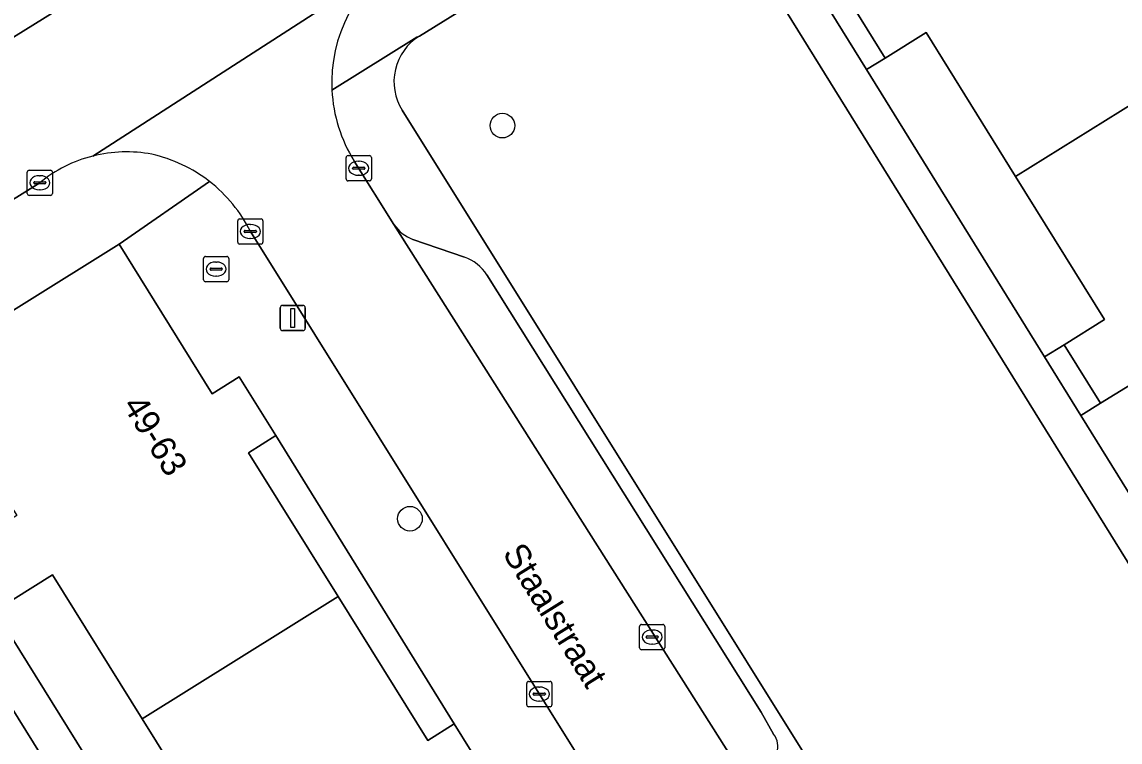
# Model space of a CAD drawing. Extents: x 160030 to 160839, y 385325 to 386450.
# Drawn here: x 160214.47 to 160258.04, y 386174.35 to 386202.91 of the extents above; entities that cross this region are included whole.
import ezdxf

# ---------------------------------------------------------------- set-up
doc = ezdxf.new("R2010")
doc.units = 0
for name, color, linetype in [('IMGEO_Boom', 7, 'Continuous'), ('IMGEO_Brandkraan', 7, 'Continuous'), ('IMGEO_Erf', 7, 'Continuous'), ('IMGEO_Groenvoorziening', 7, 'Continuous'), ('IMGEO_Haag', 7, 'Continuous'), ('IMGEO_Kolk', 7, 'Continuous'), ('IMGEO_Lichtmast', 7, 'Continuous'), ('IMGEO_Openbare_ruimte_label', 7, 'Continuous'), ('IMGEO_Pand', 7, 'Continuous'), ('IMGEO_Pand_nummerreeks', 7, 'Continuous'), ('IMGEO_Parkeervlak_open', 7, 'Continuous'), ('IMGEO_Rijbaan_lokaal_open', 7, 'Continuous'), ('IMGEO_Voetpad_op_trap', 7, 'Continuous'), ('IMGEO_Voetpad_open', 7, 'Continuous')]:
    doc.layers.add(name, color=color, linetype=linetype)

msp = doc.modelspace()

# ---------------------------------------------------------------- linework, layer by layer
at = {"layer": 'IMGEO_Boom'}
for centre in [(160233.538, 386198.796), (160229.868, 386183.205)]:
    msp.add_circle(centre, 0.489, dxfattribs=at)
at = {"layer": 'IMGEO_Brandkraan'}
for p, q in [((160221.677, 386192.68), (160221.677, 386193.532)), ((160221.752, 386193.606), (160222.604, 386193.606)), ((160222.165, 386193.386), (160222.19, 386193.386)), ((160222.678, 386193.532), (160222.678, 386192.68)), ((160221.936, 386193.1), (160221.936, 386193.112)), ((160222.374, 386193.063), (160221.976, 386193.063)), ((160221.979, 386193.149), (160222.377, 386193.149)), ((160222.42, 386193.112), (160222.42, 386193.1)), ((160222.604, 386192.606), (160221.752, 386192.606)), ((160222.188, 386192.826), (160222.163, 386192.826))]:
    msp.add_line(p, q, dxfattribs=at)
for points in [[(160221.677, 386192.68), (160221.677, 386193.532)], [(160221.752, 386193.606), (160222.604, 386193.606)], [(160222.678, 386193.532), (160222.678, 386192.68)], [(160222.604, 386192.606), (160221.752, 386192.606)]]:
    msp.add_lwpolyline(points, dxfattribs=at)
for centre, radius, start, end in [((160221.754, 386193.53), 0.0765, 91.552, 178.448), ((160221.754, 386193.53), 0.0765, 91.552, 178.448), ((160222.602, 386193.53), 0.0765, 1.552, 88.448), ((160222.602, 386193.53), 0.0765, 1.552, 88.448), ((160221.976, 386193.109), 0.0403, 85.8775, 175.7526), ((160221.973, 386193.099), 0.0366, 178.938, 274.7102), ((160222.377, 386193.106), 0.043, 264.8664, 352.4533), ((160222.381, 386193.111), 0.0386, 1.7309, 96.639), ((160221.754, 386192.682), 0.0765, 181.552, 268.448), ((160221.754, 386192.682), 0.0765, 181.552, 268.448), ((160222.602, 386192.682), 0.0765, 271.552, 358.448), ((160222.602, 386192.682), 0.0765, 271.552, 358.448)]:
    msp.add_arc(centre, radius, start, end, dxfattribs=at)
for centre, major_axis, ratio, start_param, end_param in [((160222.164, 386193.106), (-0.387, 0.002), 0.722429, 4.712389, 7.853982), ((160222.189, 386193.106), (-0.39, 0.002), 0.717154, 1.570796, 4.712389)]:
    msp.add_ellipse(centre, major_axis=major_axis, ratio=ratio, start_param=start_param, end_param=end_param, dxfattribs=at)
at = {"layer": 'IMGEO_Erf'}
msp.add_lwpolyline([(160224.547, 386186.501), (160223.463, 386185.825), (160227.019, 386180.119), (160230.576, 386174.412), (160231.623, 386175.064)], close=True, dxfattribs=at)
at = {"layer": 'IMGEO_Groenvoorziening'}
for points in [[(160267.49, 386143.85), (160277.737, 386150.227), (160241.195, 386209.143), (160230.241, 386202.349)], [(160229.559, 386199.407), (160263.75, 386144.719)]]:
    msp.add_lwpolyline(points, dxfattribs=at)
for points in [[(160253.899, 386196.785), (160250.352, 386202.489), (160248.725, 386201.477), (160247.986, 386201.019), (160255.053, 386189.624), (160255.83, 386190.106), (160257.432, 386191.102)], [(160258.837, 386188.755), (160257.275, 386187.783), (160256.495, 386187.299), (160263.593, 386175.853), (160264.411, 386176.36), (160265.949, 386177.316), (160262.387, 386183.044)], [(160232.178, 386121.961), (160243.248, 386128.789), (160206.634, 386187.626), (160195.701, 386180.824), (160195.246, 386178.088), (160229.573, 386122.535)], [(160219.241, 386175.271), (160215.685, 386180.978), (160214.127, 386180.007), (160213.402, 386179.555), (160220.502, 386168.157), (160221.264, 386168.632), (160222.787, 386169.581)]]:
    msp.add_lwpolyline(points, close=True, dxfattribs=at)
msp.add_arc((160231.365, 386200.538), 2.131, 121.8308, 212.0662, dxfattribs=at)
at = {"layer": 'IMGEO_Haag'}
for points in [[(160248.725, 386201.477), (160247.986, 386201.019), (160255.053, 386189.624), (160255.83, 386190.106), (160257.432, 386191.102), (160253.899, 386196.785), (160250.352, 386202.489)], [(160257.275, 386187.783), (160256.495, 386187.299), (160263.593, 386175.853), (160264.411, 386176.36), (160265.949, 386177.316), (160262.387, 386183.044), (160258.837, 386188.755)], [(160219.241, 386175.271), (160215.685, 386180.978), (160214.127, 386180.007), (160213.402, 386179.555), (160220.502, 386168.157), (160221.264, 386168.632), (160222.787, 386169.581)]]:
    msp.add_lwpolyline(points, close=True, dxfattribs=at)
at = {"layer": 'IMGEO_Kolk'}
for p, q in [((160227.336, 386196.68), (160227.336, 386197.532)), ((160227.411, 386197.606), (160228.263, 386197.606)), ((160227.824, 386197.386), (160227.849, 386197.386)), ((160228.337, 386197.532), (160228.337, 386196.68)), ((160214.682, 386196.103), (160214.682, 386196.955)), ((160214.757, 386197.029), (160215.609, 386197.029)), ((160215.17, 386196.809), (160215.195, 386196.809)), ((160215.683, 386196.955), (160215.683, 386196.103)), ((160227.595, 386197.1), (160227.595, 386197.112)), ((160228.033, 386197.063), (160227.635, 386197.063)), ((160227.638, 386197.149), (160228.036, 386197.149)), ((160227.847, 386196.826), (160227.822, 386196.826)), ((160228.079, 386197.112), (160228.079, 386197.1)), ((160214.941, 386196.523), (160214.941, 386196.535)), ((160215.379, 386196.486), (160214.981, 386196.486)), ((160214.984, 386196.572), (160215.382, 386196.572)), ((160215.425, 386196.535), (160215.425, 386196.523)), ((160228.263, 386196.606), (160227.411, 386196.606)), ((160215.609, 386196.029), (160214.757, 386196.029)), ((160215.193, 386196.249), (160215.168, 386196.249)), ((160223.109, 386195.098), (160223.961, 386195.098)), ((160223.034, 386194.172), (160223.034, 386195.024)), ((160223.336, 386194.641), (160223.734, 386194.641)), ((160223.522, 386194.878), (160223.547, 386194.878)), ((160224.035, 386195.024), (160224.035, 386194.172)), ((160223.293, 386194.592), (160223.293, 386194.604)), ((160223.731, 386194.555), (160223.333, 386194.555)), ((160223.545, 386194.318), (160223.52, 386194.318)), ((160223.777, 386194.604), (160223.777, 386194.592)), ((160223.961, 386194.098), (160223.109, 386194.098)), ((160239.055, 386179.011), (160239.907, 386179.011)), ((160238.98, 386178.085), (160238.98, 386178.937)), ((160239.239, 386178.505), (160239.239, 386178.517)), ((160239.282, 386178.554), (160239.68, 386178.554)), ((160239.468, 386178.791), (160239.493, 386178.791)), ((160239.723, 386178.517), (160239.723, 386178.505)), ((160239.981, 386178.937), (160239.981, 386178.085)), ((160239.677, 386178.468), (160239.279, 386178.468)), ((160239.491, 386178.231), (160239.466, 386178.231)), ((160239.907, 386178.011), (160239.055, 386178.011)), ((160234.5, 386175.823), (160234.5, 386176.675)), ((160234.575, 386176.749), (160235.427, 386176.749)), ((160234.988, 386176.529), (160235.013, 386176.529)), ((160235.501, 386176.675), (160235.501, 386175.823)), ((160234.759, 386176.243), (160234.759, 386176.255)), ((160235.197, 386176.206), (160234.799, 386176.206)), ((160234.802, 386176.292), (160235.2, 386176.292)), ((160235.011, 386175.969), (160234.986, 386175.969)), ((160235.243, 386176.255), (160235.243, 386176.243)), ((160235.427, 386175.749), (160234.575, 386175.749))]:
    msp.add_line(p, q, dxfattribs=at)
for points in [[(160227.336, 386196.68), (160227.336, 386197.532)], [(160227.411, 386197.606), (160228.263, 386197.606)], [(160228.337, 386197.532), (160228.337, 386196.68)], [(160214.682, 386196.103), (160214.682, 386196.955)], [(160214.757, 386197.029), (160215.609, 386197.029)], [(160215.683, 386196.955), (160215.683, 386196.103)], [(160228.263, 386196.606), (160227.411, 386196.606)], [(160215.609, 386196.029), (160214.757, 386196.029)], [(160223.109, 386195.098), (160223.961, 386195.098)], [(160223.034, 386194.172), (160223.034, 386195.024)], [(160224.035, 386195.024), (160224.035, 386194.172)], [(160223.961, 386194.098), (160223.109, 386194.098)], [(160239.055, 386179.011), (160239.907, 386179.011)], [(160238.98, 386178.085), (160238.98, 386178.937)], [(160239.981, 386178.937), (160239.981, 386178.085)], [(160239.907, 386178.011), (160239.055, 386178.011)], [(160234.5, 386175.823), (160234.5, 386176.675)], [(160234.575, 386176.749), (160235.427, 386176.749)], [(160235.501, 386176.675), (160235.501, 386175.823)], [(160235.427, 386175.749), (160234.575, 386175.749)]]:
    msp.add_lwpolyline(points, dxfattribs=at)
for centre, radius, start, end in [((160227.413, 386197.53), 0.0765, 91.552, 178.448), ((160227.413, 386197.53), 0.0765, 91.552, 178.448), ((160228.261, 386197.53), 0.0765, 1.552, 88.448), ((160228.261, 386197.53), 0.0765, 1.552, 88.448), ((160214.759, 386196.953), 0.0765, 91.552, 178.448), ((160214.759, 386196.953), 0.0765, 91.552, 178.448), ((160215.607, 386196.953), 0.0765, 1.552, 88.448), ((160215.607, 386196.953), 0.0765, 1.552, 88.448), ((160227.635, 386197.109), 0.0403, 85.8775, 175.7526), ((160227.632, 386197.099), 0.0366, 178.938, 274.7102), ((160228.036, 386197.106), 0.043, 264.8664, 352.4533), ((160228.04, 386197.111), 0.0386, 1.7309, 96.639), ((160214.981, 386196.532), 0.0403, 85.8775, 175.7526), ((160214.978, 386196.522), 0.0366, 178.938, 274.7102), ((160215.382, 386196.529), 0.043, 264.8664, 352.4533), ((160215.386, 386196.534), 0.0386, 1.7309, 96.639), ((160227.413, 386196.682), 0.0765, 181.552, 268.448), ((160227.413, 386196.682), 0.0765, 181.552, 268.448), ((160228.261, 386196.682), 0.0765, 271.552, 358.448), ((160228.261, 386196.682), 0.0765, 271.552, 358.448), ((160214.759, 386196.105), 0.0765, 181.552, 268.448), ((160214.759, 386196.105), 0.0765, 181.552, 268.448), ((160215.607, 386196.105), 0.0765, 271.552, 358.448), ((160215.607, 386196.105), 0.0765, 271.552, 358.448), ((160223.111, 386195.022), 0.0765, 91.552, 178.448), ((160223.111, 386195.022), 0.0765, 91.552, 178.448), ((160223.959, 386195.022), 0.0765, 1.552, 88.448), ((160223.959, 386195.022), 0.0765, 1.552, 88.448), ((160223.333, 386194.601), 0.0403, 85.8775, 175.7526), ((160223.738, 386194.603), 0.0386, 1.7309, 96.639), ((160223.33, 386194.591), 0.0366, 178.938, 274.7102), ((160223.734, 386194.598), 0.043, 264.8664, 352.4533), ((160223.111, 386194.174), 0.0765, 181.552, 268.448), ((160223.111, 386194.174), 0.0765, 181.552, 268.448), ((160223.959, 386194.174), 0.0765, 271.552, 358.448), ((160223.959, 386194.174), 0.0765, 271.552, 358.448), ((160239.057, 386178.935), 0.0765, 91.552, 178.448), ((160239.057, 386178.935), 0.0765, 91.552, 178.448), ((160239.905, 386178.935), 0.0765, 1.552, 88.448), ((160239.905, 386178.935), 0.0765, 1.552, 88.448), ((160239.279, 386178.514), 0.0403, 85.8775, 175.7526), ((160239.684, 386178.516), 0.0386, 1.7309, 96.639), ((160239.057, 386178.087), 0.0765, 181.552, 268.448), ((160239.057, 386178.087), 0.0765, 181.552, 268.448), ((160239.276, 386178.504), 0.0366, 178.938, 274.7102), ((160239.68, 386178.511), 0.043, 264.8664, 352.4533), ((160239.905, 386178.087), 0.0765, 271.552, 358.448), ((160239.905, 386178.087), 0.0765, 271.552, 358.448), ((160234.577, 386176.673), 0.0765, 91.552, 178.448), ((160234.577, 386176.673), 0.0765, 91.552, 178.448), ((160235.425, 386176.673), 0.0765, 1.552, 88.448), ((160235.425, 386176.673), 0.0765, 1.552, 88.448), ((160234.799, 386176.252), 0.0403, 85.8775, 175.7526), ((160234.796, 386176.242), 0.0366, 178.938, 274.7102), ((160235.2, 386176.249), 0.043, 264.8664, 352.4533), ((160235.204, 386176.254), 0.0386, 1.7309, 96.639), ((160234.577, 386175.825), 0.0765, 181.552, 268.448), ((160234.577, 386175.825), 0.0765, 181.552, 268.448), ((160235.425, 386175.825), 0.0765, 271.552, 358.448), ((160235.425, 386175.825), 0.0765, 271.552, 358.448)]:
    msp.add_arc(centre, radius, start, end, dxfattribs=at)
for centre, major_axis, ratio, start_param, end_param in [((160227.823, 386197.106), (-0.387, 0.002), 0.722429, 4.712389, 7.853982), ((160227.848, 386197.106), (-0.39, 0.002), 0.717154, 1.570796, 4.712389), ((160215.169, 386196.529), (-0.387, 0.002), 0.722429, 4.712389, 7.853982), ((160215.194, 386196.529), (-0.39, 0.002), 0.717154, 1.570796, 4.712389), ((160223.521, 386194.598), (-0.387, 0.002), 0.722429, 4.712389, 7.853982), ((160223.546, 386194.598), (-0.39, 0.002), 0.717154, 1.570796, 4.712389), ((160239.467, 386178.511), (-0.387, 0.002), 0.722429, 4.712389, 7.853982), ((160239.492, 386178.511), (-0.39, 0.002), 0.717154, 1.570796, 4.712389), ((160234.987, 386176.249), (-0.387, 0.002), 0.722429, 4.712389, 7.853982), ((160235.012, 386176.249), (-0.39, 0.002), 0.717154, 1.570796, 4.712389)]:
    msp.add_ellipse(centre, major_axis=major_axis, ratio=ratio, start_param=start_param, end_param=end_param, dxfattribs=at)
at = {"layer": 'IMGEO_Lichtmast'}
for p, q in [((160224.822, 386191.664), (160225.612, 386191.664)), ((160225.612, 386191.664), (160224.822, 386191.664)), ((160224.722, 386190.764), (160224.722, 386191.564)), ((160224.722, 386191.564), (160224.722, 386190.764)), ((160225.712, 386191.564), (160225.712, 386190.764)), ((160225.712, 386190.764), (160225.712, 386191.564)), ((160225.612, 386190.664), (160224.822, 386190.664)), ((160224.822, 386190.664), (160225.612, 386190.664))]:
    msp.add_line(p, q, dxfattribs=at)
msp.add_lwpolyline([(160225.142, 386191.539), (160225.292, 386191.539), (160225.292, 386190.789), (160225.142, 386190.789), (160225.142, 386191.539)], dxfattribs=at)
for centre, start, end in [((160224.822, 386191.564), 90, 180), ((160224.822, 386191.564), 90, 180), ((160225.612, 386191.564), 0, 90), ((160225.612, 386191.564), 360, 90), ((160224.822, 386190.764), 180, 270), ((160224.822, 386190.764), 180, 270), ((160225.612, 386190.764), 270, 0), ((160225.612, 386190.764), 270, 0)]:
    msp.add_arc(centre, 0.1, start, end, dxfattribs=at)
at = {"layer": 'IMGEO_Pand'}
for points in [[(160258.095, 386207.293), (160259.144, 386207.945), (160257.675, 386210.306), (160256.637, 386209.661), (160252.944, 386215.602), (160245.235, 386210.809), (160248.96, 386204.82), (160247.292, 386203.783), (160248.725, 386201.477), (160250.352, 386202.489), (160253.899, 386196.785), (160261.637, 386201.596)], [(160266.201, 386196.535), (160265.179, 386195.899), (160261.637, 386201.596), (160253.899, 386196.785), (160257.432, 386191.102), (160255.83, 386190.106), (160257.275, 386187.783), (160258.837, 386188.755), (160262.387, 386183.044), (160270.177, 386187.887), (160266.62, 386193.608), (160267.63, 386194.236)], [(160223.095, 386188.831), (160222.024, 386188.163), (160218.331, 386194.09), (160210.571, 386189.254), (160214.264, 386183.329), (160212.675, 386182.338), (160214.127, 386180.007), (160215.685, 386180.978), (160219.241, 386175.271), (160227.019, 386180.119), (160223.463, 386185.825), (160224.547, 386186.501)], [(160231.623, 386175.064), (160230.576, 386174.412), (160227.019, 386180.119), (160219.241, 386175.271), (160222.787, 386169.581), (160221.264, 386168.632), (160222.611, 386166.472), (160224.137, 386167.422), (160227.753, 386161.62), (160235.547, 386166.477), (160231.94, 386172.265), (160232.968, 386172.906)]]:
    msp.add_lwpolyline(points, close=True, dxfattribs=at)
at = {"layer": 'IMGEO_Parkeervlak_open'}
for points in [[(160197, 386191.681), (160202.023, 386194.798), (160236.536, 386216.214), (160272.948, 386238.804), (160281.681, 386244.232)], [(160229.232, 386194.877), (160244.203, 386171.269), (160244.261, 386171.178)], [(160232.028, 386193.584), (160229.989, 386194.279)], [(160244.3, 386174.656), (160243.799, 386175.527), (160232.92, 386192.877)]]:
    msp.add_lwpolyline(points, dxfattribs=at)
for centre, radius, start, end in [((160230.577, 386195.801), 1.632, 214.4965, 248.8888), ((160231.47, 386191.963), 1.714, 32.2108, 70.9885), ((160243.69, 386174.172), 0.779, 341.778, 38.4713)]:
    msp.add_arc(centre, radius, start, end, dxfattribs=at)
at = {"layer": 'IMGEO_Rijbaan_lokaal_open'}
for points in [[(160341.258, 386281.38), (160309.698, 386261.623), (160290.979, 386250), (160281.681, 386244.232), (160272.948, 386238.804), (160236.536, 386216.214), (160202.023, 386194.798), (160204.903, 386190.137), (160215.186, 386196.533)], [(160217.281, 386197.589), (160229.414, 386205.416), (160229.548, 386205.486), (160249.907, 386218.038)], [(160229.548, 386205.486), (160229.414, 386205.416), (160217.281, 386197.589)], [(160229.232, 386194.877), (160227.657, 386197.392)], [(160261.282, 386143.55), (160259.974, 386145.651), (160246.136, 386168.133), (160245.996, 386168.361), (160244.261, 386171.178), (160244.203, 386171.269), (160229.232, 386194.877)], [(160223.539, 386194.595), (160238.918, 386169.985), (160257.129, 386140.681)]]:
    msp.add_lwpolyline(points, dxfattribs=at)
for centre, radius, start, end in [((160232.62, 386200.5), 5.856, 121.6443, 182.9602), ((160232.633, 386200.504), 5.869, 182.9876, 212.0225), ((160218.611, 386192.356), 5.4, 79.1569, 104.2612), ((160218.613, 386192.34), 5.415, 104.2407, 129.2607), ((160218.372, 386192.025), 5.772, 52.1691, 77.4408), ((160218.376, 386192.031), 5.765, 26.4044, 52.1618)]:
    msp.add_arc(centre, radius, start, end, dxfattribs=at)
at = {"layer": 'IMGEO_Voetpad_op_trap'}
for points in [[(160247.292, 386203.783), (160246.555, 386203.326), (160247.986, 386201.019), (160248.725, 386201.477)], [(160255.83, 386190.106), (160255.053, 386189.624), (160256.495, 386187.299), (160257.275, 386187.783)]]:
    msp.add_lwpolyline(points, close=True, dxfattribs=at)
at = {"layer": 'IMGEO_Voetpad_open'}
for points in [[(160256.495, 386187.299), (160255.053, 386189.624), (160247.986, 386201.019), (160246.555, 386203.326), (160242.822, 386209.346), (160242.724, 386209.287), (160242.397, 386209.888), (160241.195, 386209.143), (160277.737, 386150.227), (160278.999, 386151.012), (160273.575, 386159.757), (160272.152, 386162.052), (160265.035, 386173.528), (160263.593, 386175.853)], [(160221.848, 386165.996), (160220.502, 386168.157), (160213.402, 386179.555), (160211.95, 386181.886), (160208.255, 386187.817), (160208.102, 386187.722), (160207.755, 386188.324), (160206.634, 386187.626), (160243.248, 386128.789), (160244.532, 386129.581), (160239.041, 386138.396), (160237.595, 386140.717), (160230.504, 386152.1), (160229.06, 386154.418)]]:
    msp.add_lwpolyline(points, close=True, dxfattribs=at)
for points in [[(160226.772, 386200.198), (160230.142, 386202.301), (160230.241, 386202.349), (160241.195, 386209.143)], [(160230.241, 386202.349), (160230.142, 386202.301), (160226.772, 386200.198)], [(160263.75, 386144.719), (160229.559, 386199.407)], [(160227.657, 386197.392), (160229.232, 386194.877)], [(160215.186, 386196.533), (160204.903, 386190.137), (160195.535, 386184.31)], [(160206.634, 386187.626), (160207.755, 386188.324), (160208.102, 386187.722), (160208.255, 386187.817), (160210.571, 386189.254), (160218.331, 386194.09), (160221.912, 386196.584)], [(160221.912, 386196.584), (160218.331, 386194.09), (160222.024, 386188.163), (160223.095, 386188.831), (160224.547, 386186.501), (160231.623, 386175.064), (160232.968, 386172.906), (160240.208, 386161.346), (160241.653, 386159.027), (160248.76, 386147.658), (160250.225, 386145.306)], [(160257.129, 386140.681), (160238.918, 386169.985), (160223.539, 386194.595)], [(160229.989, 386194.279), (160232.028, 386193.584)], [(160232.92, 386192.877), (160243.799, 386175.527), (160244.3, 386174.656)]]:
    msp.add_lwpolyline(points, dxfattribs=at)
for centre, radius, start, end in [((160232.62, 386200.5), 5.856, 121.6443, 182.9602), ((160231.365, 386200.538), 2.131, 121.8308, 212.0662), ((160232.633, 386200.504), 5.869, 182.9876, 212.0225), ((160218.611, 386192.356), 5.4, 79.1569, 104.2612), ((160218.613, 386192.34), 5.415, 104.2407, 129.2607), ((160218.372, 386192.025), 5.772, 52.1691, 77.4408), ((160218.376, 386192.031), 5.765, 26.4044, 52.1618), ((160230.577, 386195.801), 1.632, 214.4965, 248.8888), ((160231.47, 386191.963), 1.714, 32.2108, 70.9885), ((160243.69, 386174.172), 0.779, 341.778, 38.4713)]:
    msp.add_arc(centre, radius, start, end, dxfattribs=at)

# ---------------------------------------------------------------- texts
at = {"layer": 'IMGEO_Openbare_ruimte_label'}
msp.add_text('Staalstraat', height=1, rotation=301.9568, dxfattribs=at).set_placement((160233.517, 386181.831))
at = {"layer": 'IMGEO_Pand_nummerreeks'}
msp.add_text('49-63', height=1, rotation=301.8764, dxfattribs=at).set_placement((160218.44, 386187.704))

doc.saveas('drawing.dxf')
